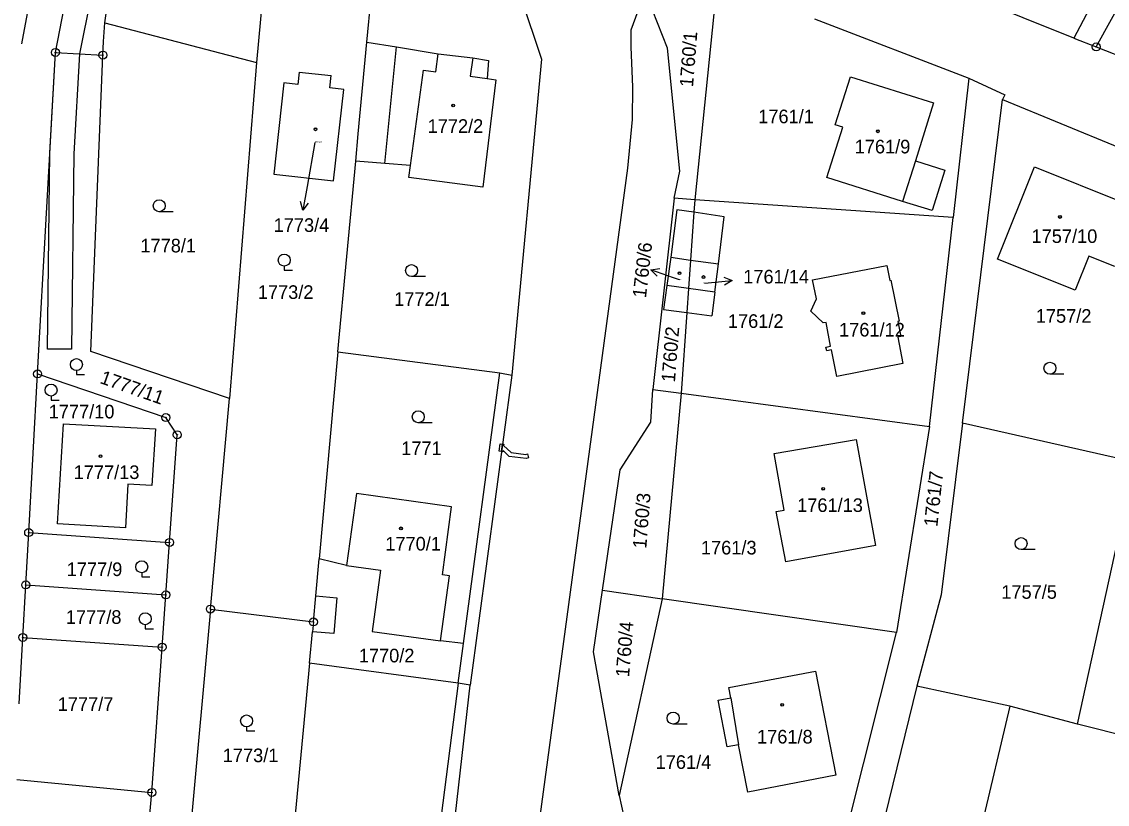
# Model space of a CAD drawing. Extents: x -593183 to -588034, y -1130415 to -1124994.
# Drawn here: x -590317.4 to -590181.7, y -1129183.5 to -1129085.7 of the extents above; entities that cross this region are included whole.
import ezdxf

# ---------------------------------------------------------------- set-up
doc = ezdxf.new("R2010")
doc.units = 0
for name, color, linetype in [('Vrstva 1', 7, 'Continuous'), ('Vrstva 16', 7, 'Continuous'), ('Vrstva 18', 7, 'Continuous'), ('Vrstva 19', 7, 'Continuous'), ('Vrstva 24', 7, 'Continuous'), ('Vrstva 25', 7, 'Continuous'), ('Vrstva 27', 7, 'Continuous'), ('Vrstva 4', 7, 'Continuous')]:
    doc.layers.add(name, color=color, linetype=linetype)

msp = doc.modelspace()

# ---------------------------------------------------------------- linework, layer by layer
at = {"layer": 'Vrstva 1'}
for p, q in [((-590313.17, -1129089.59), (-590305.1, -1129048.24)), ((-590306.99, -1129085.9), (-590304.6, -1129068.34)), ((-590274.25, -1129088.32), (-590272.39, -1129068.42)), ((-590286.52, -1129074.15), (-590288.04, -1129090.84)), ((-590257.55, -1129075.16), (-590252.45, -1129090.41)), ((-590185.92, -1129087.79), (-590215.13, -1129076.06)), ((-590315.52, -1129078.11), (-590317.4, -1129088.51)), ((-590230.53, -1129081.16), (-590233.28, -1129107.98)), ((-590236.7, -1129089.06), (-590239.22, -1129082.69)), ((-590240.4, -1129084.44), (-590241.27, -1129086.82)), ((-590184.01, -1129084.16), (-590185.92, -1129087.79)), ((-590307.18, -1129088.22), (-590306.99, -1129085.9)), ((-590306.99, -1129085.9), (-590288.04, -1129090.84)), ((-590218.33, -1129085.38), (-590199.06, -1129092.81)), ((-590241.27, -1129086.82), (-590241.27, -1129088.92)), ((-590307.25, -1129089.92), (-590307.18, -1129088.22)), ((-590275.33, -1129099.75), (-590274.25, -1129088.32)), ((-590274.25, -1129088.32), (-590270.56, -1129088.9)), ((-590185.92, -1129087.79), (-590183.13, -1129088.89)), ((-590315.41, -1129129.75), (-590313.17, -1129089.59)), ((-590313.17, -1129089.59), (-590307.25, -1129089.92)), ((-590308.75, -1129126.96), (-590307.25, -1129089.92)), ((-590270.56, -1129088.9), (-590265.36, -1129089.74)), ((-590265.36, -1129089.74), (-590261.02, -1129090.25)), ((-590241.27, -1129088.92), (-590241.07, -1129093.9)), ((-590235.14, -1129104.43), (-590236.7, -1129089.06)), ((-590183.13, -1129088.89), (-590171.89, -1129093.31)), ((-590288.04, -1129090.84), (-590291.43, -1129132.82)), ((-590261.02, -1129090.25), (-590259.08, -1129090.61)), ((-590259.08, -1129090.61), (-590259.24, -1129092.86)), ((-590252.45, -1129090.41), (-590256.15, -1129129.9)), ((-590282.71, -1129092.03), (-590282.89, -1129093.58)), ((-590282.71, -1129092.03), (-590278.71, -1129092.45)), ((-590278.9, -1129093.99), (-590278.71, -1129092.45)), ((-590215.74, -1129098.62), (-590213.83, -1129092.64)), ((-590213.83, -1129092.64), (-590203.44, -1129095.9)), ((-590284.63, -1129093.38), (-590285.89, -1129104.8)), ((-590282.89, -1129093.58), (-590284.63, -1129093.38)), ((-590277.15, -1129094.2), (-590278.9, -1129093.99)), ((-590258.16, -1129093.01), (-590259.79, -1129106.42)), ((-590259.24, -1129092.86), (-590258.16, -1129093.01)), ((-590241.07, -1129093.9), (-590241.1, -1129097.98)), ((-590199.06, -1129092.81), (-590201, -1129110.2)), ((-590199.06, -1129092.81), (-590194.55, -1129094.88)), ((-590278.45, -1129105.62), (-590277.15, -1129094.2)), ((-590194.55, -1129094.88), (-590194.85, -1129095.47)), ((-590203.44, -1129095.9), (-590205.71, -1129103.13)), ((-590199.85, -1129135.92), (-590194.85, -1129095.47)), ((-590194.85, -1129095.47), (-590180.28, -1129101.48)), ((-590241.1, -1129097.98), (-590241.68, -1129104.04)), ((-590216.79, -1129105.2), (-590214.78, -1129098.93)), ((-590214.78, -1129098.93), (-590215.74, -1129098.62)), ((-590275.63, -1129103.17), (-590275.33, -1129099.75)), ((-590277.88, -1129127), (-590275.63, -1129103.17)), ((-590272.02, -1129103.46), (-590275.63, -1129103.17)), ((-590268.81, -1129103.72), (-590272.02, -1129103.46)), ((-590205.71, -1129103.13), (-590202.05, -1129104.28)), ((-590285.89, -1129104.8), (-590278.45, -1129105.62)), ((-590269.01, -1129105.2), (-590268.81, -1129103.72)), ((-590241.68, -1129104.04), (-590267.82, -1129297.22)), ((-590235.87, -1129107.8), (-590235.14, -1129104.43)), ((-590202.05, -1129104.28), (-590203.64, -1129109.35)), ((-590195.45, -1129115.4), (-590190.83, -1129103.88)), ((-590190.83, -1129103.88), (-590179.64, -1129108.37)), ((-590259.79, -1129106.42), (-590269.01, -1129105.2)), ((-590207.32, -1129108.19), (-590216.79, -1129105.2)), ((-590235.87, -1129107.8), (-590238.54, -1129131.69)), ((-590233.28, -1129107.98), (-590235.87, -1129107.8)), ((-590233.28, -1129107.98), (-590233.39, -1129109.55)), ((-590201, -1129110.2), (-590233.28, -1129107.98)), ((-590203.64, -1129109.35), (-590207.32, -1129108.19)), ((-590233.39, -1129109.55), (-590233.81, -1129115.52)), ((-590203.98, -1129136.32), (-590201, -1129110.2)), ((-590236.3, -1129115.17), (-590236.8, -1129118.7)), ((-590233.81, -1129115.52), (-590234.06, -1129119.09)), ((-590185.77, -1129119.3), (-590195.45, -1129115.4)), ((-590184.05, -1129115.04), (-590185.77, -1129119.3)), ((-590180.8, -1129116.34), (-590184.05, -1129115.04)), ((-590230.79, -1129119.55), (-590230.31, -1129116)), ((-590218.56, -1129117.99), (-590209.3, -1129116.2)), ((-590209.3, -1129116.2), (-590208.93, -1129118.07)), ((-590218.09, -1129120.35), (-590218.56, -1129117.99)), ((-590208.93, -1129118.07), (-590208.78, -1129118.04)), ((-590208.78, -1129118.04), (-590207.76, -1129123.16)), ((-590236.8, -1129118.7), (-590237.19, -1129121.69)), ((-590234.06, -1129119.09), (-590234.27, -1129122.09)), ((-590230.79, -1129119.55), (-590231.17, -1129122.51)), ((-590218.8, -1129121.92), (-590218.09, -1129120.35)), ((-590237.19, -1129121.69), (-590234.27, -1129122.09)), ((-590234.27, -1129122.09), (-590234.98, -1129132.17)), ((-590234.27, -1129122.09), (-590231.17, -1129122.51)), ((-590217.26, -1129123.38), (-590218.8, -1129121.92)), ((-590216.87, -1129123.31), (-590217.26, -1129123.38)), ((-590216.34, -1129126.28), (-590216.87, -1129123.31)), ((-590207.76, -1129123.16), (-590207.91, -1129123.19)), ((-590207.91, -1129123.19), (-590207.54, -1129125.06)), ((-590207.54, -1129125.06), (-590207.93, -1129125.14)), ((-590207.93, -1129125.14), (-590207.28, -1129128.44)), ((-590216.92, -1129126.41), (-590216.34, -1129126.28)), ((-590216.8, -1129126.86), (-590216.92, -1129126.41)), ((-590291.43, -1129132.82), (-590308.75, -1129126.96)), ((-590277.88, -1129127), (-590280.23, -1129152.87)), ((-590277.88, -1129127), (-590257.65, -1129129.61)), ((-590216.21, -1129126.74), (-590216.8, -1129126.86)), ((-590215.55, -1129130.08), (-590216.21, -1129126.74)), ((-590207.28, -1129128.44), (-590215.55, -1129130.08)), ((-590316.52, -1129149.57), (-590315.41, -1129129.75)), ((-590315.41, -1129129.75), (-590299.38, -1129135.2)), ((-590256.15, -1129129.9), (-590261.36, -1129168.64)), ((-590257.65, -1129129.61), (-590256.15, -1129129.9)), ((-590238.8, -1129135.8), (-590238.54, -1129131.69)), ((-590238.54, -1129131.69), (-590234.98, -1129132.17)), ((-590293.81, -1129159.13), (-590291.43, -1129132.82)), ((-590234.98, -1129132.17), (-590237.37, -1129157.85)), ((-590234.98, -1129132.17), (-590203.98, -1129136.32)), ((-590312.92, -1129148.5), (-590312.17, -1129136)), ((-590312.17, -1129136), (-590300.69, -1129136.63)), ((-590297.96, -1129137.36), (-590299.38, -1129135.2)), ((-590242.63, -1129141.75), (-590238.8, -1129135.8)), ((-590199.85, -1129135.92), (-590202.52, -1129157.35)), ((-590178.31, -1129140.77), (-590199.85, -1129135.92)), ((-590300.69, -1129136.63), (-590301.12, -1129143.69)), ((-590298.91, -1129150.81), (-590297.96, -1129137.36)), ((-590203.98, -1129136.32), (-590208.09, -1129162.05)), ((-590223.37, -1129139.71), (-590213.12, -1129137.93)), ((-590213.12, -1129137.93), (-590210.7, -1129151.2)), ((-590222.11, -1129146.77), (-590223.37, -1129139.71)), ((-590185.45, -1129173.52), (-590178.31, -1129140.77)), ((-590244.83, -1129156.78), (-590242.63, -1129141.75)), ((-590304.11, -1129143.52), (-590304.43, -1129148.99)), ((-590301.12, -1129143.69), (-590304.11, -1129143.52)), ((-590275.57, -1129144.69), (-590276.82, -1129153.69)), ((-590263.68, -1129146.34), (-590275.57, -1129144.69)), ((-590264.82, -1129154.85), (-590263.68, -1129146.34)), ((-590223.12, -1129146.96), (-590222.11, -1129146.77)), ((-590221.92, -1129153.24), (-590223.12, -1129146.96)), ((-590316.88, -1129156.12), (-590316.52, -1129149.57)), ((-590316.52, -1129149.57), (-590298.91, -1129150.81)), ((-590304.43, -1129148.99), (-590312.92, -1129148.5)), ((-590299.38, -1129157.36), (-590298.91, -1129150.81)), ((-590210.7, -1129151.2), (-590221.92, -1129153.24)), ((-590280.64, -1129157.47), (-590280.23, -1129152.87)), ((-590276.82, -1129153.69), (-590280.23, -1129152.87)), ((-590276.82, -1129153.69), (-590272.57, -1129154.26)), ((-590272.57, -1129154.26), (-590273.61, -1129161.93)), ((-590265.05, -1129163.09), (-590263.94, -1129154.98)), ((-590263.94, -1129154.98), (-590264.82, -1129154.85)), ((-590317.25, -1129162.67), (-590316.88, -1129156.12)), ((-590316.88, -1129156.12), (-590299.38, -1129157.36)), ((-590299.84, -1129163.89), (-590299.38, -1129157.36)), ((-590280.94, -1129160.74), (-590280.64, -1129157.47)), ((-590245.95, -1129164.48), (-590244.83, -1129156.78)), ((-590244.83, -1129156.78), (-590237.37, -1129157.85)), ((-590202.52, -1129157.35), (-590205.54, -1129168.75)), ((-590293.81, -1129159.13), (-590299.05, -1129217)), ((-590293.81, -1129159.13), (-590280.94, -1129160.74)), ((-590237.37, -1129157.85), (-590242.72, -1129182.42)), ((-590208.09, -1129162.05), (-590237.37, -1129157.85)), ((-590280.94, -1129160.74), (-590281.05, -1129161.96)), ((-590317.71, -1129170.96), (-590317.25, -1129162.67)), ((-590317.25, -1129162.67), (-590299.84, -1129163.89)), ((-590281.41, -1129165.91), (-590281.05, -1129161.96)), ((-590273.61, -1129161.93), (-590265.05, -1129163.09)), ((-590262.18, -1129163.44), (-590265.05, -1129163.09)), ((-590214.72, -1129188.48), (-590208.09, -1129162.05)), ((-590301.13, -1129182.05), (-590299.84, -1129163.89)), ((-590262.84, -1129168.4), (-590262.18, -1129163.44)), ((-590242.72, -1129182.42), (-590245.95, -1129164.48)), ((-590281.41, -1129165.91), (-590285.27, -1129206.55)), ((-590275.27, -1129166.73), (-590281.41, -1129165.91)), ((-590262.84, -1129168.4), (-590275.27, -1129166.73)), ((-590229.04, -1129168.93), (-590218.22, -1129166.88)), ((-590218.22, -1129166.88), (-590215.66, -1129179.89)), ((-590270.03, -1129244.97), (-590261.36, -1129168.64)), ((-590262.84, -1129168.4), (-590268.02, -1129208.43)), ((-590261.36, -1129168.64), (-590262.84, -1129168.4)), ((-590228.79, -1129170.22), (-590229.04, -1129168.93)), ((-590205.54, -1129168.75), (-590209.55, -1129185.11)), ((-590193.91, -1129171.25), (-590205.54, -1129168.75)), ((-590230.37, -1129170.52), (-590228.79, -1129170.22)), ((-590229.25, -1129176.35), (-590230.37, -1129170.52)), ((-590193.91, -1129171.25), (-590204.76, -1129217)), ((-590185.45, -1129173.52), (-590193.91, -1129171.25)), ((-590156.32, -1129180.83), (-590185.45, -1129173.52)), ((-590227.82, -1129176.08), (-590229.25, -1129176.35)), ((-590226.68, -1129182.01), (-590227.82, -1129176.08)), ((-590318.02, -1129180.44), (-590301.13, -1129182.05)), ((-590215.66, -1129179.89), (-590226.68, -1129182.01)), ((-590302.44, -1129195.96), (-590301.13, -1129182.05)), ((-590242.72, -1129182.42), (-590242.16, -1129185.1))]:
    msp.add_line(p, q, dxfattribs=at)
for points in [[(-590183.13, -1129088.89), (-590163.74, -1129053.82), (-590155.98, -1129050.63), (-590128.02, -1129066.6)], [(-590233.39, -1129109.55), (-590235.53, -1129109.23), (-590236.3, -1129115.17)], [(-590230.31, -1129116), (-590229.6, -1129110.11), (-590233.39, -1129109.55)]]:
    msp.add_lwpolyline(points, dxfattribs=at)
at = {"layer": 'Vrstva 16'}
for p, q in [((-590280.77, -1129100.85), (-590281.73, -1129106.34)), ((-590235.2, -1129118), (-590235.95, -1129117.73)), ((-590232.09, -1129118.43), (-590231.61, -1129118.38))]:
    msp.add_line(p, q, dxfattribs=at)
at = {"layer": 'Vrstva 24'}
for centre, radius in [((-590183.13, -1129088.89), 0.5), ((-590313.17, -1129089.59), 0.5), ((-590313.17, -1129089.59), 0.0327), ((-590307.25, -1129089.92), 0.5), ((-590307.25, -1129089.92), 0.0327), ((-590183.13, -1129088.89), 0.0327), ((-590315.41, -1129129.75), 0.5), ((-590315.41, -1129129.75), 0.0327), ((-590299.38, -1129135.2), 0.5), ((-590299.38, -1129135.2), 0.0327), ((-590297.96, -1129137.36), 0.5), ((-590297.96, -1129137.36), 0.0327), ((-590316.52, -1129149.57), 0.5), ((-590316.52, -1129149.57), 0.0327), ((-590298.91, -1129150.81), 0.5), ((-590298.91, -1129150.81), 0.0327), ((-590316.88, -1129156.12), 0.5), ((-590316.88, -1129156.12), 0.0327), ((-590299.38, -1129157.36), 0.5), ((-590299.38, -1129157.36), 0.0327), ((-590293.81, -1129159.13), 0.5), ((-590293.81, -1129159.13), 0.0327), ((-590280.94, -1129160.74), 0.5), ((-590280.94, -1129160.74), 0.0327), ((-590317.25, -1129162.67), 0.5), ((-590317.25, -1129162.67), 0.0327), ((-590299.84, -1129163.89), 0.5), ((-590299.84, -1129163.89), 0.0327), ((-590301.13, -1129182.05), 0.5), ((-590301.13, -1129182.05), 0.0327)]:
    msp.add_circle(centre, radius, dxfattribs=at)
at = {"layer": 'Vrstva 25'}
for p, q in [((-590281.73, -1129106.34), (-590282.25, -1129109.3)), ((-590298.46, -1129109.48), (-590300.21, -1129109.48)), ((-590284.59, -1129116.28), (-590284.59, -1129116.78)), ((-590284.59, -1129116.78), (-590283.57, -1129116.78)), ((-590235.95, -1129117.73), (-590238.78, -1129116.73)), ((-590266.93, -1129117.59), (-590268.68, -1129117.59)), ((-590231.61, -1129118.38), (-590228.63, -1129118.08)), ((-590310.55, -1129129.34), (-590310.55, -1129129.84)), ((-590310.55, -1129129.84), (-590309.53, -1129129.84)), ((-590187.16, -1129129.79), (-590188.91, -1129129.79)), ((-590313.73, -1129132.52), (-590313.73, -1129133.02)), ((-590313.73, -1129133.02), (-590312.71, -1129133.02)), ((-590266.09, -1129135.86), (-590267.84, -1129135.86)), ((-590190.76, -1129151.71), (-590192.51, -1129151.71)), ((-590302.4, -1129154.6), (-590302.4, -1129155.1)), ((-590302.4, -1129155.1), (-590301.38, -1129155.1)), ((-590301.96, -1129161.09), (-590301.96, -1129161.59)), ((-590301.96, -1129161.59), (-590300.94, -1129161.59)), ((-590289.29, -1129173.86), (-590289.29, -1129174.36)), ((-590234.24, -1129173.51), (-590235.99, -1129173.51)), ((-590289.29, -1129174.36), (-590288.27, -1129174.36))]:
    msp.add_line(p, q, dxfattribs=at)
for points in [[(-590281.58, -1129108.4), (-590282.25, -1129109.3), (-590282.57, -1129108.22)], [(-590238, -1129117.54), (-590238.78, -1129116.73), (-590237.67, -1129116.59)], [(-590229.67, -1129117.68), (-590228.63, -1129118.08), (-590229.57, -1129118.67)]]:
    msp.add_lwpolyline(points, dxfattribs=at)
for centre, radius in [((-590263.47, -1129096.22), 0.175), ((-590263.47, -1129096.22), 0.15), ((-590280.68, -1129099.19), 0.175), ((-590280.68, -1129099.19), 0.15), ((-590210.41, -1129099.44), 0.175), ((-590210.41, -1129099.44), 0.15), ((-590300.21, -1129108.73), 0.75), ((-590187.66, -1129110.14), 0.175), ((-590187.66, -1129110.14), 0.15), ((-590284.59, -1129115.53), 0.75), ((-590268.68, -1129116.84), 0.75), ((-590235.19, -1129117.17), 0.175), ((-590235.19, -1129117.17), 0.15), ((-590232.2, -1129117.65), 0.175), ((-590232.2, -1129117.65), 0.15), ((-590212.22, -1129122.15), 0.175), ((-590212.22, -1129122.15), 0.15), ((-590310.55, -1129128.59), 0.75), ((-590188.91, -1129129.04), 0.75), ((-590313.73, -1129131.77), 0.75), ((-590267.84, -1129135.11), 0.75), ((-590307.54, -1129140.03), 0.175), ((-590307.54, -1129140.03), 0.15), ((-590217.24, -1129144.1), 0.175), ((-590217.24, -1129144.1), 0.15), ((-590270, -1129149.05), 0.175), ((-590270, -1129149.05), 0.15), ((-590192.51, -1129150.96), 0.75), ((-590302.4, -1129153.85), 0.75), ((-590301.96, -1129160.34), 0.75), ((-590222.36, -1129171.11), 0.175), ((-590222.36, -1129171.11), 0.15), ((-590289.29, -1129173.11), 0.75), ((-590235.99, -1129172.76), 0.75)]:
    msp.add_circle(centre, radius, dxfattribs=at)
at = {"layer": 'Vrstva 27'}
for p, q in [((-590313.17, -1129089.59), (-590306.27, -1129054.25)), ((-590303.38, -1129055.06), (-590310.15, -1129089.76)), ((-590313.87, -1129102.12), (-590313.17, -1129089.59)), ((-590310.15, -1129089.76), (-590310.87, -1129102.24)), ((-590314.18, -1129126.64), (-590313.87, -1129102.12)), ((-590310.87, -1129102.24), (-590311.18, -1129126.67)), ((-590311.18, -1129126.67), (-590314.18, -1129126.64)), ((-590257.73, -1129139.41), (-590257.61, -1129138.48)), ((-590257.61, -1129138.48), (-590257.31, -1129138.52)), ((-590257.31, -1129138.52), (-590257.43, -1129139.45)), ((-590257.43, -1129139.45), (-590257.31, -1129138.52)), ((-590257.31, -1129138.52), (-590257.15, -1129138.54)), ((-590257.15, -1129138.54), (-590257.17, -1129138.7)), ((-590257.17, -1129138.7), (-590256.25, -1129139.57)), ((-590257.43, -1129139.45), (-590257.73, -1129139.41)), ((-590257.27, -1129139.47), (-590257.43, -1129139.45)), ((-590257.25, -1129139.32), (-590257.27, -1129139.47)), ((-590256.47, -1129140.05), (-590257.25, -1129139.32)), ((-590254.36, -1129140.3), (-590256.47, -1129140.05)), ((-590256.25, -1129139.57), (-590254.4, -1129139.8)), ((-590254.4, -1129139.8), (-590254.17, -1129139.74)), ((-590254.17, -1129139.74), (-590254.05, -1129140.22)), ((-590254.05, -1129140.22), (-590254.36, -1129140.3))]:
    msp.add_line(p, q, dxfattribs=at)
at = {"layer": 'Vrstva 4'}
for p, q in [((-590272.02, -1129103.46), (-590270.56, -1129088.9)), ((-590265.64, -1129092), (-590265.36, -1129089.74)), ((-590261.02, -1129090.25), (-590261.35, -1129092.56)), ((-590268.81, -1129103.72), (-590267.17, -1129091.79)), ((-590267.17, -1129091.79), (-590265.64, -1129092)), ((-590261.35, -1129092.56), (-590259.24, -1129092.86)), ((-590205.71, -1129103.13), (-590207.32, -1129108.19)), ((-590236.3, -1129115.17), (-590233.81, -1129115.52)), ((-590233.81, -1129115.52), (-590230.31, -1129116)), ((-590234.06, -1129119.09), (-590236.8, -1129118.7)), ((-590230.79, -1129119.55), (-590234.06, -1129119.09)), ((-590262.18, -1129163.44), (-590257.65, -1129129.61)), ((-590280.64, -1129157.47), (-590278, -1129157.71)), ((-590278, -1129157.71), (-590278.4, -1129162.2)), ((-590278.4, -1129162.2), (-590281.05, -1129161.96)), ((-590228.79, -1129170.22), (-590227.82, -1129176.08))]:
    msp.add_line(p, q, dxfattribs=at)

# ---------------------------------------------------------------- texts
at = {"layer": 'Vrstva 16'}
for s, p in [('1773/4', (-590285.91, -1129112.01)), ('1761/14', (-590227.23, -1129118.45))]:
    msp.add_text(s, height=1.7, dxfattribs=at).set_placement(p)
msp.add_text('1760/6', height=1.7, rotation=83.4767, dxfattribs=at).set_placement((-590239.39, -1129120.32))
at = {"layer": 'Vrstva 18'}
for s, rotation, p in [('1760/1', 85.4546, (-590233.51, -1129093.96)), ('1760/2', 85.4546, (-590235.77, -1129130.84)), ('1777/11', 340.5167, (-590307.73, -1129130.87)), ('1761/7', 83.9515, (-590202.98, -1129148.9)), ('1760/3', 85.4546, (-590239.35, -1129151.62)), ('1760/4', 85.4546, (-590241.5, -1129167.68))]:
    msp.add_text(s, height=1.7, rotation=rotation, dxfattribs=at).set_placement(p)
for s, p in [('1761/1', (-590225.36, -1129098.43)), ('1778/1', (-590302.56, -1129114.57)), ('1773/2', (-590287.89, -1129120.38)), ('1772/1', (-590270.85, -1129121.25)), ('1761/2', (-590229.15, -1129124)), ('1757/2', (-590190.68, -1129123.36)), ('1777/10', (-590314.02, -1129135.31)), ('1771', (-590269.97, -1129139.89)), ('1761/3', (-590232.52, -1129152.31)), ('1777/9', (-590311.77, -1129155.01)), ('1757/5', (-590194.99, -1129157.85)), ('1777/8', (-590311.88, -1129160.98)), ('1770/2', (-590275.27, -1129165.79)), ('1777/7', (-590312.89, -1129171.86)), ('1773/1', (-590292.27, -1129178.26)), ('1761/4', (-590238.18, -1129179.1))]:
    msp.add_text(s, height=1.7, dxfattribs=at).set_placement(p)
at = {"layer": 'Vrstva 19'}
for s, height, p in [('1772/2', 1.7, (-590266.67, -1129099.63)), ('1773/4', 0.2, (-590280.77, -1129100.85)), ('1761/9', 1.7, (-590213.31, -1129102.2)), ('1757/10', 1.7, (-590191.21, -1129113.39)), ('1760/6', 0.1, (-590235.4, -1129118)), ('1761/14', 0.1, (-590232.28, -1129118.43)), ('1761/12', 1.7, (-590215.26, -1129125.08)), ('1777/13', 1.7, (-590310.9, -1129142.88)), ('1761/13', 1.7, (-590220.5, -1129147)), ('1770/1', 1.7, (-590271.96, -1129151.82)), ('1761/8', 1.7, (-590225.51, -1129175.93))]:
    msp.add_text(s, height=height, dxfattribs=at).set_placement(p)

doc.saveas('drawing.dxf')
